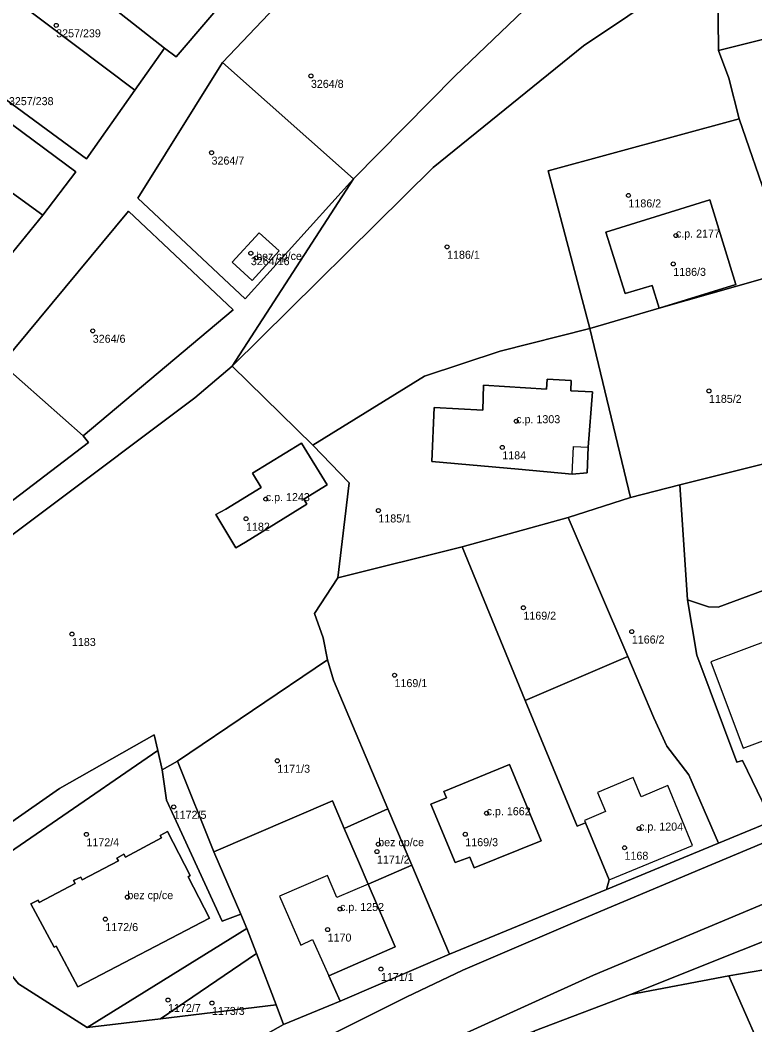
# Model space of a CAD drawing. Extents: x -878211 to -870363, y -1058464 to -1052522.
# Drawn here: x -875591.8 to -875500, y -1056456.2 to -1056330.6 of the extents above; entities that cross this region are included whole.
import ezdxf

# ---------------------------------------------------------------- set-up
doc = ezdxf.new("R2010")
doc.units = 0
for name, color, linetype in [('Vrstva 50', 7, 'Continuous'), ('Vrstva 51', 7, 'Continuous'), ('Vrstva 52', 7, 'Continuous')]:
    doc.layers.add(name, color=color, linetype=linetype)

msp = doc.modelspace()

# ---------------------------------------------------------------- linework, layer by layer
at = {"layer": 'Vrstva 50'}
for centre in [(-875587.33, -1056331.27994), (-875555.49, -1056337.59994), (-875567.91, -1056347.18994), (-875515.8, -1056352.53994), (-875509.87, -1056357.54994), (-875538.47, -1056358.95994), (-875563, -1056359.75994), (-875562.34, -1056360.34994), (-875510.2, -1056361.09994), (-875582.76, -1056369.45994), (-875505.74, -1056376.96994), (-875529.83, -1056380.74994), (-875531.57, -1056384.02994), (-875561.13, -1056390.48994), (-875547.06, -1056391.91994), (-875563.6, -1056392.94994), (-875528.93, -1056404.06994), (-875585.36, -1056407.35994), (-875515.38, -1056407.04994), (-875545.04, -1056412.49994), (-875559.69, -1056423.19994), (-875572.64, -1056428.95994), (-875533.53, -1056429.74994), (-875583.55, -1056432.38994), (-875536.19, -1056432.37994), (-875514.47, -1056431.66994), (-875547.08, -1056433.61994), (-875547.24, -1056434.54994), (-875516.29, -1056434.06994), (-875578.43, -1056440.23994), (-875551.85, -1056441.71994), (-875581.18, -1056442.98994), (-875553.4, -1056444.29994), (-875546.74, -1056449.22994), (-875573.35, -1056453.09994), (-875567.86, -1056453.46994)]:
    msp.add_circle(centre, 0.25, dxfattribs=at)
at = {"layer": 'Vrstva 51'}
for points in [[(-875560.98, -1056321.86), (-875577.51, -1056309.07), (-875588.51, -1056322.53), (-875573.78, -1056334.14), (-875572.32, -1056335.22)], [(-875539.77, -1056312.09), (-875554.11, -1056322.85), (-875566.54, -1056335.93), (-875550.17, -1056350.46), (-875537.48, -1056337.59), (-875526.04, -1056326.63)], [(-875504.67, -1056322.59), (-875504.56, -1056334.43), (-875489.37, -1056330.63), (-875482.06, -1056330.48), (-875486.78, -1056314.58), (-875495.44, -1056318.53)], [(-875588.51, -1056322.53), (-875592.83, -1056327.79), (-875577.49, -1056339.39), (-875573.78, -1056334.14)], [(-875565.35, -1056373.86), (-875555.26, -1056383.73), (-875541.31, -1056375.12), (-875531.82, -1056371.99), (-875520.61, -1056369.18), (-875525.82, -1056349.47), (-875501.96, -1056342.97), (-875503.24, -1056337.88), (-875504.56, -1056334.43), (-875504.67, -1056322.59), (-875521.41, -1056333.83), (-875540.21, -1056349.03)], [(-875577.49, -1056339.39), (-875592.83, -1056327.79), (-875599.51, -1056336.25), (-875583.55, -1056347.97)], [(-875477.91, -1056347.65), (-875477.65, -1056346.14), (-875477.86, -1056344.63), (-875479.42, -1056339.35), (-875482.06, -1056330.48), (-875489.37, -1056330.63), (-875504.56, -1056334.43), (-875503.24, -1056337.88), (-875501.96, -1056342.97), (-875498.26, -1056353.69), (-875482.41, -1056348.99), (-875478.17, -1056347.73)], [(-875550.17, -1056350.46), (-875566.54, -1056335.93), (-875577.11, -1056352.89), (-875563.69, -1056365.44)], [(-875600.77, -1056337.84), (-875605.16, -1056343.28), (-875589.02, -1056355.02), (-875584.87, -1056349.59)], [(-875496.2, -1056360.29), (-875497.55, -1056355.97), (-875498.26, -1056353.69), (-875501.96, -1056342.97), (-875525.82, -1056349.47), (-875520.61, -1056369.18), (-875511.97, -1056366.64), (-875495.67, -1056361.98)], [(-875589.02, -1056355.02), (-875605.16, -1056343.28), (-875611.46, -1056351.09), (-875595.53, -1056363)], [(-875511.97, -1056366.64), (-875512.84, -1056363.79), (-875516.23, -1056364.81), (-875518.61, -1056357.11), (-875505.64, -1056353.09), (-875502.36, -1056363.67)], [(-875511.97, -1056366.64), (-875502.36, -1056363.67), (-875505.64, -1056353.09), (-875518.61, -1056357.11), (-875516.23, -1056364.81), (-875512.84, -1056363.79)], [(-875583.95, -1056382.58), (-875583.31, -1056383.43), (-875604.31, -1056399.4), (-875608.7, -1056401.61), (-875611.46, -1056403.66), (-875617.97, -1056395.49), (-875594.13, -1056373.59), (-875578.31, -1056354.5), (-875565.22, -1056366.84)], [(-875583.95, -1056382.58), (-875565.22, -1056366.84), (-875578.31, -1056354.5), (-875594.13, -1056373.59)], [(-875559.48, -1056359.46), (-875562.84, -1056363.15), (-875565.35, -1056360.86), (-875561.97, -1056357.19)], [(-875559.48, -1056359.46), (-875561.97, -1056357.19), (-875565.35, -1056360.86), (-875562.84, -1056363.15)], [(-875511.97, -1056366.64), (-875520.61, -1056369.18), (-875515.55, -1056390.28), (-875509.37, -1056388.69), (-875491.53, -1056384.23), (-875495.67, -1056361.98)], [(-875520.61, -1056369.18), (-875531.82, -1056371.99), (-875541.31, -1056375.12), (-875555.26, -1056383.73), (-875550.72, -1056388.46), (-875552.12, -1056400.34), (-875536.59, -1056396.44), (-875523.32, -1056392.79), (-875515.55, -1056390.28)], [(-875594.13, -1056373.59), (-875617.97, -1056395.49), (-875611.46, -1056403.66), (-875608.7, -1056401.61), (-875604.31, -1056399.4), (-875583.31, -1056383.43), (-875583.95, -1056382.58)], [(-875553.41, -1056410.58), (-875553.97, -1056407.84), (-875555.06, -1056404.79), (-875552.12, -1056400.34), (-875550.72, -1056388.46), (-875555.26, -1056383.73), (-875565.35, -1056373.86), (-875570, -1056377.85), (-875608.29, -1056406.53), (-875610.91, -1056408.61), (-875593.3, -1056431.12), (-875586.9, -1056426.64), (-875575.1, -1056419.93), (-875574.64, -1056421.91), (-875574.07, -1056424.31), (-875572.18, -1056423.23)], [(-875529.55, -1056386.76), (-875540.37, -1056385.78), (-875540.08, -1056379.06), (-875533.99, -1056379.36), (-875533.9, -1056376.26), (-875526.06, -1056376.76), (-875525.98, -1056375.51), (-875522.94, -1056375.68), (-875522.99, -1056376.95), (-875520.31, -1056377.1), (-875520.84, -1056384.01), (-875520.98, -1056387.19), (-875522.82, -1056387.36)], [(-875529.55, -1056386.76), (-875522.82, -1056387.36), (-875520.98, -1056387.19), (-875520.84, -1056384.01), (-875520.31, -1056377.1), (-875522.99, -1056376.95), (-875522.94, -1056375.68), (-875525.98, -1056375.51), (-875526.06, -1056376.76), (-875533.9, -1056376.26), (-875533.99, -1056379.36), (-875540.08, -1056379.06), (-875540.37, -1056385.78)], [(-875491.53, -1056384.23), (-875509.37, -1056388.69), (-875508.4, -1056403.06), (-875505.79, -1056403.96), (-875504.59, -1056404), (-875471.67, -1056391.84), (-875465.25, -1056389.28), (-875465.85, -1056387.89), (-875469.75, -1056378.72)], [(-875566.12, -1056391.74), (-875567.37, -1056392.43), (-875564.89, -1056396.56), (-875563.65, -1056395.86), (-875555.99, -1056391.13), (-875556.39, -1056390.48), (-875553.48, -1056388.71), (-875556.67, -1056383.49), (-875562.78, -1056387.23), (-875561.69, -1056389.02)], [(-875566.12, -1056391.74), (-875561.69, -1056389.02), (-875562.78, -1056387.23), (-875556.67, -1056383.49), (-875553.48, -1056388.71), (-875556.39, -1056390.48), (-875555.99, -1056391.13), (-875563.65, -1056395.86), (-875564.89, -1056396.56), (-875567.37, -1056392.43)], [(-875460.24, -1056430.33), (-875515.54, -1056452.4), (-875503.27, -1056450.06), (-875497.4, -1056449.08), (-875474.74, -1056447.47), (-875471.06, -1056446.94), (-875473.08, -1056441.99), (-875445.75, -1056437.14), (-875438.06, -1056434.12), (-875434.01, -1056431.54), (-875422.98, -1056424.06), (-875409.72, -1056417.39), (-875388.72, -1056406.79), (-875370.54, -1056394.92), (-875360.73, -1056390.83), (-875361.1, -1056388.27), (-875386.22, -1056397.14), (-875418.32, -1056411.2)], [(-875515.55, -1056390.28), (-875523.32, -1056392.79), (-875515.89, -1056410.17), (-875512.61, -1056417.84), (-875511.01, -1056421.37), (-875508.24, -1056424.97), (-875504.96, -1056432.53), (-875504.54, -1056433.51), (-875497.87, -1056430.75), (-875501.54, -1056423.14), (-875502.25, -1056423.36), (-875507.27, -1056409.98), (-875508.4, -1056403.06), (-875509.37, -1056388.69)], [(-875497.87, -1056430.75), (-875480.68, -1056423.46), (-875483.01, -1056416.92), (-875484.31, -1056415.24), (-875480.4, -1056413.79), (-875477.24, -1056421.9), (-875462.92, -1056415.87), (-875461.4, -1056415.18), (-875454.64, -1056412.19), (-875462.49, -1056395.74), (-875465.25, -1056389.28), (-875471.67, -1056391.84), (-875504.59, -1056404), (-875505.79, -1056403.96), (-875508.4, -1056403.06), (-875507.27, -1056409.98), (-875502.25, -1056423.36), (-875501.54, -1056423.14)], [(-875528.69, -1056415.64), (-875515.89, -1056410.17), (-875523.32, -1056392.79), (-875536.59, -1056396.44)], [(-875545.87, -1056429.18), (-875542.87, -1056436.24), (-875538.15, -1056447.37), (-875518.54, -1056439.3), (-875518.19, -1056438.07), (-875521.18, -1056430.95), (-875522.21, -1056431.38), (-875528.69, -1056415.64), (-875536.59, -1056396.44), (-875552.12, -1056400.34), (-875555.06, -1056404.79), (-875553.97, -1056407.84), (-875553.41, -1056410.58), (-875552.68, -1056413.13)], [(-875545.87, -1056429.18), (-875552.68, -1056413.13), (-875553.41, -1056410.58), (-875572.18, -1056423.23), (-875567.62, -1056434.56), (-875552.8, -1056428.19), (-875551.32, -1056431.65)], [(-875518.54, -1056439.3), (-875504.54, -1056433.51), (-875504.96, -1056432.53), (-875508.24, -1056424.97), (-875511.01, -1056421.37), (-875512.61, -1056417.84), (-875515.89, -1056410.17), (-875528.69, -1056415.64), (-875522.21, -1056431.38), (-875521.18, -1056430.95), (-875518.19, -1056438.07)], [(-875568.53, -1056461.56), (-875558.91, -1056456.14), (-875559.82, -1056453.69), (-875574.31, -1056455.44), (-875583.46, -1056456.55), (-875592.06, -1056451.07), (-875601.1, -1056440.06), (-875574.64, -1056421.91), (-875575.1, -1056419.93), (-875586.9, -1056426.64), (-875593.3, -1056431.12), (-875612.19, -1056445.54), (-875612.59, -1056448.8), (-875613.76, -1056451.04), (-875611.4, -1056451.27), (-875600.7, -1056473.41), (-875598.32, -1056478.33)], [(-875564.26, -1056442.37), (-875566.6, -1056443.25), (-875573.54, -1056428.13), (-875574.07, -1056424.31), (-875574.64, -1056421.91), (-875601.1, -1056440.06), (-875592.06, -1056451.07), (-875583.46, -1056456.55), (-875563.51, -1056444.15)], [(-875567.62, -1056434.56), (-875572.18, -1056423.23), (-875574.07, -1056424.31), (-875573.54, -1056428.13), (-875566.6, -1056443.25), (-875564.26, -1056442.37)], [(-875540.49, -1056428.61), (-875538.55, -1056427.84), (-875538.88, -1056427.05), (-875530.65, -1056423.64), (-875526.69, -1056433.19), (-875535.08, -1056436.58), (-875535.63, -1056435.23), (-875537.44, -1056435.91)], [(-875540.49, -1056428.61), (-875537.44, -1056435.91), (-875535.63, -1056435.23), (-875535.08, -1056436.58), (-875526.69, -1056433.19), (-875530.65, -1056423.64), (-875538.88, -1056427.05), (-875538.55, -1056427.84)], [(-875549.54, -1056435.79), (-875551.32, -1056431.65), (-875552.8, -1056428.19), (-875567.62, -1056434.56), (-875564.26, -1056442.37), (-875563.51, -1056444.15), (-875562.3, -1056447.27), (-875559.82, -1056453.69), (-875558.91, -1056456.14), (-875551.85, -1056453.22), (-875553.26, -1056450.07), (-875544.95, -1056446.46), (-875548.33, -1056438.6)], [(-875545.87, -1056429.18), (-875551.32, -1056431.65), (-875549.54, -1056435.79), (-875548.33, -1056438.6), (-875542.87, -1056436.24)], [(-875574.32, -1056432.52), (-875573.43, -1056432.05), (-875570.58, -1056437.54), (-875570.85, -1056437.68), (-875568.16, -1056442.85), (-875584.62, -1056451.46), (-875587.35, -1056446.35), (-875587.6, -1056446.48), (-875590.49, -1056441.07), (-875589.6, -1056440.6), (-875589.44, -1056440.91), (-875584.96, -1056438.54), (-875585.18, -1056438.16), (-875584.26, -1056437.72), (-875584.07, -1056438.07), (-875579.56, -1056435.69), (-875579.76, -1056435.37), (-875578.87, -1056434.87), (-875578.68, -1056435.22), (-875574.15, -1056432.83)], [(-875574.32, -1056432.52), (-875574.15, -1056432.83), (-875578.68, -1056435.22), (-875578.87, -1056434.87), (-875579.76, -1056435.37), (-875579.56, -1056435.69), (-875584.07, -1056438.07), (-875584.26, -1056437.72), (-875585.18, -1056438.16), (-875584.96, -1056438.54), (-875589.44, -1056440.91), (-875589.6, -1056440.6), (-875590.49, -1056441.07), (-875587.6, -1056446.48), (-875587.35, -1056446.35), (-875584.62, -1056451.46), (-875568.16, -1056442.85), (-875570.85, -1056437.68), (-875570.58, -1056437.54), (-875573.43, -1056432.05)], [(-875542.87, -1056436.24), (-875548.33, -1056438.6), (-875544.95, -1056446.46), (-875553.26, -1056450.07), (-875551.85, -1056453.22), (-875538.15, -1056447.37)], [(-875562.3, -1056447.27), (-875563.51, -1056444.15), (-875583.46, -1056456.55), (-875574.31, -1056455.44)], [(-875562.3, -1056447.27), (-875574.31, -1056455.44), (-875559.82, -1056453.69)], [(-875450.54, -1056502.55), (-875474.74, -1056447.47), (-875497.4, -1056449.08), (-875503.27, -1056450.06), (-875475.97, -1056512.14), (-875470.42, -1056510.05)], [(-875503.27, -1056450.06), (-875515.54, -1056452.4), (-875527.63, -1056456.97), (-875517.21, -1056480.8), (-875506.05, -1056506.15), (-875499.68, -1056521.02), (-875475.97, -1056512.14)]]:
    msp.add_lwpolyline(points, close=True, dxfattribs=at)
for points in [[(-875608.29, -1056406.53), (-875570, -1056377.85), (-875565.35, -1056373.86), (-875550.17, -1056350.46), (-875563.69, -1056365.44), (-875577.11, -1056352.89), (-875566.54, -1056335.93), (-875554.11, -1056322.85)], [(-875560.98, -1056321.86), (-875572.32, -1056335.22), (-875573.78, -1056334.14), (-875577.49, -1056339.39), (-875583.55, -1056347.97), (-875599.51, -1056336.25)], [(-875526.04, -1056326.63), (-875537.48, -1056337.59), (-875550.17, -1056350.46), (-875565.35, -1056373.86), (-875540.21, -1056349.03), (-875521.41, -1056333.83), (-875504.67, -1056322.59)], [(-875600.77, -1056337.84), (-875584.87, -1056349.59), (-875589.02, -1056355.02), (-875595.53, -1056363)], [(-875390.07, -1056388.31), (-875408.68, -1056396.75), (-875409.01, -1056395.8), (-875423.82, -1056402), (-875455.84, -1056415.4), (-875475.56, -1056423.67), (-875506.68, -1056436.71), (-875521.62, -1056442.97), (-875536.51, -1056449.35), (-875543.58, -1056452.75), (-875557.08, -1056459.48), (-875565.39, -1056463.63), (-875566.35, -1056463.96), (-875567.32, -1056463.71), (-875568.53, -1056461.56), (-875598.32, -1056478.33)], [(-875798.29, -1056645.22), (-875745.74, -1056604.33), (-875700.24, -1056569.27), (-875697.39, -1056567.38), (-875687.84, -1056558.78), (-875663.09, -1056536.13), (-875636.28, -1056514.98), (-875620.56, -1056505.05), (-875610.6, -1056498.75), (-875590.01, -1056486.6), (-875573.69, -1056477.23), (-875574.76, -1056475.23), (-875566.36, -1056471.2), (-875559.09, -1056467.85), (-875549.25, -1056463.29), (-875536.95, -1056457.61), (-875520.18, -1056450), (-875504.56, -1056443.43), (-875473.56, -1056430.46), (-875458.61, -1056424.19), (-875420.94, -1056408.41), (-875385.5, -1056393.63)], [(-875385.5, -1056393.63), (-875420.94, -1056408.41), (-875458.61, -1056424.19), (-875473.56, -1056430.46), (-875504.56, -1056443.43), (-875520.18, -1056450), (-875536.95, -1056457.61), (-875549.25, -1056463.29), (-875559.09, -1056467.85), (-875566.36, -1056471.2), (-875574.76, -1056475.23), (-875573.69, -1056477.23), (-875571.04, -1056475.71), (-875565.77, -1056472.98), (-875557.94, -1056468.91), (-875551.38, -1056465.51), (-875539.28, -1056461.02), (-875529.55, -1056457.64), (-875527.63, -1056456.97), (-875515.54, -1056452.4), (-875460.24, -1056430.33), (-875418.32, -1056411.2), (-875386.22, -1056397.14)], [(-875557.08, -1056459.48), (-875543.58, -1056452.75), (-875536.51, -1056449.35), (-875521.62, -1056442.97), (-875506.68, -1056436.71), (-875475.56, -1056423.67)], [(-875497.87, -1056430.75), (-875504.54, -1056433.51), (-875518.54, -1056439.3), (-875538.15, -1056447.37), (-875551.85, -1056453.22), (-875558.91, -1056456.14), (-875568.53, -1056461.56)]]:
    msp.add_lwpolyline(points, dxfattribs=at)
at = {"layer": 'Vrstva 52'}
for points in [[(-875511.97, -1056366.64), (-875502.36, -1056363.67), (-875505.64, -1056353.09), (-875518.61, -1056357.11), (-875516.23, -1056364.81), (-875512.84, -1056363.79)], [(-875561.97, -1056357.19), (-875565.35, -1056360.86), (-875562.84, -1056363.15), (-875559.48, -1056359.46)], [(-875522.94, -1056375.68), (-875525.98, -1056375.51), (-875526.06, -1056376.76), (-875533.9, -1056376.26), (-875533.99, -1056379.36), (-875540.08, -1056379.06), (-875540.37, -1056385.78), (-875529.55, -1056386.76), (-875522.82, -1056387.36), (-875522.68, -1056383.93), (-875520.84, -1056384.01), (-875520.31, -1056377.1), (-875522.99, -1056376.95)], [(-875563.65, -1056395.86), (-875555.99, -1056391.13), (-875556.39, -1056390.48), (-875553.48, -1056388.71), (-875556.67, -1056383.49), (-875562.78, -1056387.23), (-875561.69, -1056389.02), (-875566.12, -1056391.74), (-875567.37, -1056392.43), (-875564.89, -1056396.56)], [(-875471.04, -1056397.97), (-875505.52, -1056410.83), (-875501.46, -1056421.6), (-875484.31, -1056415.24), (-875480.4, -1056413.79), (-875467.06, -1056408.73)], [(-875540.49, -1056428.61), (-875537.44, -1056435.91), (-875535.63, -1056435.23), (-875535.08, -1056436.58), (-875526.69, -1056433.19), (-875530.65, -1056423.64), (-875538.88, -1056427.05), (-875538.55, -1056427.84)], [(-875518.65, -1056429.54), (-875521.3, -1056430.65), (-875521.18, -1056430.95), (-875518.19, -1056438.07), (-875507.78, -1056433.77), (-875510.88, -1056426.3), (-875514.21, -1056427.7), (-875515.22, -1056425.29), (-875519.65, -1056427.15)], [(-875551.32, -1056431.65), (-875549.54, -1056435.79), (-875548.33, -1056438.6), (-875542.87, -1056436.24), (-875545.87, -1056429.18)], [(-875589.6, -1056440.6), (-875590.49, -1056441.07), (-875587.6, -1056446.48), (-875587.35, -1056446.35), (-875584.62, -1056451.46), (-875568.16, -1056442.85), (-875570.85, -1056437.68), (-875570.58, -1056437.54), (-875573.43, -1056432.05), (-875574.32, -1056432.52), (-875574.15, -1056432.83), (-875578.68, -1056435.22), (-875578.87, -1056434.87), (-875579.76, -1056435.37), (-875579.56, -1056435.69), (-875584.07, -1056438.07), (-875584.26, -1056437.72), (-875585.18, -1056438.16), (-875584.96, -1056438.54), (-875589.44, -1056440.91)], [(-875559.41, -1056440.1), (-875556.77, -1056446.22), (-875555.29, -1056445.55), (-875553.26, -1056450.07), (-875544.95, -1056446.46), (-875548.33, -1056438.6), (-875552.25, -1056440.28), (-875553.43, -1056437.53)]]:
    msp.add_lwpolyline(points, close=True, dxfattribs=at)

# ---------------------------------------------------------------- texts
at = {"layer": 'Vrstva 50'}
for s, p in [('3257/239', (-875587.33, -1056332.769)), ('3264/8', (-875555.49, -1056339.089)), ('3257/238', (-875593.24, -1056341.249)), ('3264/7', (-875567.91, -1056348.679)), ('1186/2', (-875515.8, -1056354.029)), ('c.p. 2177', (-875509.87, -1056357.8)), ('1186/1', (-875538.47, -1056360.449)), ('3264/16', (-875563, -1056361.249)), ('bez cp/ce', (-875562.34, -1056360.6)), ('1186/3', (-875510.2, -1056362.589)), ('3264/6', (-875582.76, -1056370.949)), ('1185/2', (-875505.74, -1056378.459)), ('c.p. 1303', (-875529.83, -1056381)), ('1184', (-875531.57, -1056385.519)), ('c.p. 1243', (-875561.13, -1056390.74)), ('1185/1', (-875547.06, -1056393.409)), ('1182', (-875563.6, -1056394.439)), ('1169/2', (-875528.93, -1056405.559)), ('1183', (-875585.36, -1056408.849)), ('1166/2', (-875515.38, -1056408.539)), ('1169/1', (-875545.04, -1056413.989)), ('1171/3', (-875559.69, -1056424.689)), ('1172/5', (-875572.64, -1056430.449)), ('c.p. 1662', (-875533.53, -1056430)), ('c.p. 1204', (-875514.47, -1056431.919)), ('1172/4', (-875583.55, -1056433.879)), ('bez cp/ce', (-875547.08, -1056433.87)), ('1169/3', (-875536.19, -1056433.869)), ('1168', (-875516.29, -1056435.559)), ('1171/2', (-875547.24, -1056436.039)), ('bez cp/ce', (-875578.43, -1056440.49)), ('c.p. 1252', (-875551.85, -1056441.97)), ('1172/6', (-875581.18, -1056444.479)), ('1170', (-875553.4, -1056445.789)), ('1171/1', (-875546.74, -1056450.719)), ('1172/7', (-875573.35, -1056454.589)), ('1173/3', (-875567.86, -1056454.959))]:
    msp.add_text(s, height=0.999996, dxfattribs=at).set_placement(p)

doc.saveas('drawing.dxf')
